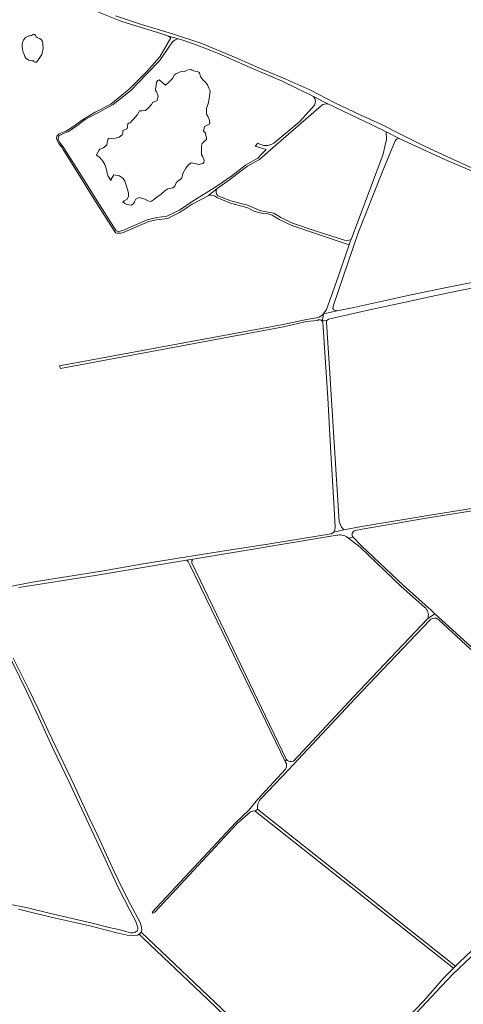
# Model space of a CAD drawing. Header units: metres. Extents: x 166325 to 190320, y 381923 to 404576.
# Tile 664 of 1056: x 171690 to 172070, y 398732 to 399574. Entities that reach past the tile are written whole.
import ezdxf

# ---------------------------------------------------------------- set-up
doc = ezdxf.new("R2010")
doc.units = ezdxf.units.M
doc.layers.add('B-WE-OG-WATER_MEER-GV', color=8, linetype='Continuous', lineweight=18)
doc.layers.add('B-WE-VH-VERHARDING_FUNDERING_ZAND-GV', color=8, linetype='Continuous', lineweight=18)

msp = doc.modelspace()

# ---------------------------------------------------------------- linework, layer by layer
at = {"layer": 'B-WE-OG-WATER_MEER-GV'}
for points in [[(171702.269, 399561.756, -0.2647685), (171698.142, 399560.261)], [(171703.91, 399560.433, 0.3907421), (171702.269, 399561.756)], [(171692.586, 399553.117, 0.146392), (171694.173, 399544.121)], [(171698.142, 399560.261, 0.2875296), (171692.586, 399553.117)], [(171698.142, 399560.261, 0.2875296), (171692.586, 399553.117)], [(171707.667, 399557.84, -0.2563661), (171703.91, 399560.433)], [(171710.26, 399552.019, 0.3136726), (171707.667, 399557.84)], [(171709.255, 399544.338, 0.0492502), (171709.942, 399546.674)], [(171709.942, 399546.674, 0.1571454), (171710.26, 399552.019)], [(171694.173, 399544.121, 0.2494482), (171698.274, 399539.359)]]:
    msp.add_lwpolyline(points, format="xyb", dxfattribs=at)
at = {"layer": 'B-WE-OG-WATER_MEER-GV', "flags": 128}
msp.add_lwpolyline([(171698.274, 399539.359), (171699.61, 399538.978), (171700.987, 399538.801), (171702.375, 399538.83), (171702.409, 399538.401), (171702.508, 399537.983), (171703.684, 399537.714), (171704.889, 399537.652), (171706.039, 399539.145), (171707.032, 399540.748), (171709.255, 399544.338)], dxfattribs=at)
msp.add_lwpolyline([(171698.274, 399539.359), (171699.61, 399538.978), (171700.987, 399538.801), (171702.375, 399538.83), (171702.409, 399538.401), (171702.508, 399537.983), (171703.684, 399537.714), (171704.889, 399537.652), (171706.039, 399539.145), (171707.032, 399540.748), (171709.255, 399544.338)], dxfattribs=at)
msp.add_lwpolyline([(171853.053, 399485.034), (171852.769, 399488.048), (171851.655, 399490.872), (171850.402, 399493.341), (171850.373, 399498.301), (171851.602, 399502.07), (171852.481, 399506.66), (171853.056, 399510.71), (171853.448, 399512.604), (171853.37, 399513.076), (171852.402, 399515.572), (171851.095, 399518.371), (171849.281, 399520.784), (171847.151, 399522.712), (171845.052, 399525.546), (171844.621, 399527.597), (171843.856, 399529.035), (171842.371, 399529.763), (171840.437, 399529.974), (171838.136, 399530.922), (171837.105, 399531.271), (171834.649, 399531.184), (171833.229, 399530.602), (171831.094, 399529.494), (171828.584, 399529.675), (171824.517, 399527.906), (171823.061, 399526.934), (171821.146, 399523.842), (171819.2, 399521.773), (171817.449, 399520.131), (171815.084, 399518.039), (171811.629, 399521.11), (171809.907, 399522.534), (171808.534, 399521.99), (171807.493, 399520.594), (171807.242, 399517.556), (171806.754, 399514.563), (171806.668, 399513.436), (171807.588, 399512.575), (171808.895, 399508.511), (171808.083, 399504.953), (171804.936, 399503.538), (171804.288, 399503.405), (171803.213, 399501.611), (171800.526, 399498.251), (171798.078, 399496.334), (171795.208, 399495.924), (171792.922, 399496.083), (171791.628, 399493.26), (171789.366, 399490.743), (171788.099, 399489.222), (171786.991, 399488.055), (171785.116, 399485.855), (171783.441, 399485.544), (171783.104, 399484.891), (171782.364, 399480.522), (171778.819, 399479.365), (171778.73, 399476.951), (171778.034, 399475.442), (171775.567, 399473.437), (171772.297, 399472.595), (171768.908, 399472.451), (171767.038, 399472.664), (171766.433, 399472.47), (171765.809, 399471.413), (171765.493, 399470.329), (171764.885, 399466.998), (171762.085, 399464.374), (171758.909, 399463.385), (171758.213, 399462.195), (171756.417, 399458.88), (171756.243, 399458.172), (171756.469, 399457.947), (171758.875, 399456.548), (171761.477, 399453.093), (171763.269, 399450.041), (171764.795, 399446.008), (171765.391, 399442.78), (171766.291, 399440.144), (171768.059, 399436.929), (171768.727, 399436.443), (171768.819, 399437.665), (171771.143, 399441.361), (171775.722, 399440.515), (171778.868, 399438.196), (171780.299, 399435.932), (171781.22, 399433.393), (171783.022, 399427.801), (171783.455, 399425.434), (171783.433, 399423.117), (171782.55, 399420.623), (171779.885, 399419.124), (171778.664, 399418.29), (171780.409, 399416.689), (171782.093, 399415.963), (171783.877, 399415.537), (171785.708, 399415.425), (171787.681, 399416.609), (171787.745, 399416.678), (171788.767, 399418.218), (171789.811, 399420.391), (171792.814, 399422.038), (171797.461, 399420.484), (171800.2, 399419.19), (171802.654, 399418.541), (171803.238, 399418.796), (171804.821, 399419.822), (171807.134, 399421.799), (171809.466, 399423.437), (171811.768, 399425.116), (171814.52, 399427.607), (171817.181, 399429.462), (171820.119, 399429.891), (171821.589, 399430.313), (171822.734, 399431.006), (171823.603, 399432.157), (171824.33, 399434.404), (171826.032, 399436.113), (171827.421, 399437.087), (171829.239, 399438.857), (171829.506, 399439.815), (171829.978, 399442.573), (171832.707, 399447.137), (171834.883, 399449.928), (171837.17, 399451.621), (171840.59, 399451.126), (171843.862, 399450.263), (171847.198, 399450.94), (171847.933, 399451.921), (171848.251, 399453.597), (171848.04, 399455.062), (171847.077, 399456.631), (171846.17, 399458.504), (171845.897, 399460.353), (171846.06, 399465.865), (171846.743, 399468.063), (171848.331, 399469.913), (171849.779, 399470.933), (171850.4, 399471.864), (171850.273, 399473.22), (171849.822, 399475.045), (171849.448, 399476.872), (171848.958, 399477.947), (171847.868, 399478.635), (171848.565, 399482.619)], close=True, dxfattribs=at)
msp.add_lwpolyline([(171853.053, 399485.034), (171852.769, 399488.048), (171851.655, 399490.872), (171850.402, 399493.341), (171850.373, 399498.301), (171851.602, 399502.07), (171852.481, 399506.66), (171853.056, 399510.71), (171853.448, 399512.604), (171853.37, 399513.076), (171852.402, 399515.572), (171851.095, 399518.371), (171849.281, 399520.784), (171847.151, 399522.712), (171845.052, 399525.546), (171844.621, 399527.597), (171843.856, 399529.035), (171842.371, 399529.763), (171840.437, 399529.974), (171838.136, 399530.922), (171837.105, 399531.271), (171834.649, 399531.184), (171833.229, 399530.602), (171831.094, 399529.494), (171828.584, 399529.675), (171824.517, 399527.906), (171823.061, 399526.934), (171821.146, 399523.842), (171819.2, 399521.773), (171817.449, 399520.131), (171815.084, 399518.039), (171811.629, 399521.11), (171809.907, 399522.534), (171808.534, 399521.99), (171807.493, 399520.594), (171807.242, 399517.556), (171806.754, 399514.563), (171806.668, 399513.436), (171807.588, 399512.575), (171808.895, 399508.511), (171808.083, 399504.953), (171804.936, 399503.538), (171804.288, 399503.405), (171803.213, 399501.611), (171800.526, 399498.251), (171798.078, 399496.334), (171795.208, 399495.924), (171792.922, 399496.083), (171791.628, 399493.26), (171789.366, 399490.743), (171788.099, 399489.222), (171786.991, 399488.055), (171785.116, 399485.855), (171783.441, 399485.544), (171783.104, 399484.891), (171782.364, 399480.522), (171778.819, 399479.365), (171778.73, 399476.951), (171778.034, 399475.442), (171775.567, 399473.437), (171772.297, 399472.595), (171768.908, 399472.451), (171767.038, 399472.664), (171766.433, 399472.47), (171765.809, 399471.413), (171765.493, 399470.329), (171764.885, 399466.998), (171762.085, 399464.374), (171758.909, 399463.385), (171758.213, 399462.195), (171756.417, 399458.88), (171756.243, 399458.172), (171756.469, 399457.947), (171758.875, 399456.548), (171761.477, 399453.093), (171763.269, 399450.041), (171764.795, 399446.008), (171765.391, 399442.78), (171766.291, 399440.144), (171768.059, 399436.929), (171768.727, 399436.443), (171768.819, 399437.665), (171771.143, 399441.361), (171775.722, 399440.515), (171778.868, 399438.196), (171780.299, 399435.932), (171781.22, 399433.393), (171783.022, 399427.801), (171783.455, 399425.434), (171783.433, 399423.117), (171782.55, 399420.623), (171779.885, 399419.124), (171778.664, 399418.29), (171780.409, 399416.689), (171782.093, 399415.963), (171783.877, 399415.537), (171785.708, 399415.425), (171787.681, 399416.609), (171787.745, 399416.678), (171788.767, 399418.218), (171789.811, 399420.391), (171792.814, 399422.038), (171797.461, 399420.484), (171800.2, 399419.19), (171802.654, 399418.541), (171803.238, 399418.796), (171804.821, 399419.822), (171807.134, 399421.799), (171809.466, 399423.437), (171811.768, 399425.116), (171814.52, 399427.607), (171817.181, 399429.462), (171820.119, 399429.891), (171821.589, 399430.313), (171822.734, 399431.006), (171823.603, 399432.157), (171824.33, 399434.404), (171826.032, 399436.113), (171827.421, 399437.087), (171829.239, 399438.857), (171829.506, 399439.815), (171829.978, 399442.573), (171832.707, 399447.137), (171834.883, 399449.928), (171837.17, 399451.621), (171840.59, 399451.126), (171843.862, 399450.263), (171847.198, 399450.94), (171847.933, 399451.921), (171848.251, 399453.597), (171848.04, 399455.062), (171847.077, 399456.631), (171846.17, 399458.504), (171845.897, 399460.353), (171846.06, 399465.865), (171846.743, 399468.063), (171848.331, 399469.913), (171849.779, 399470.933), (171850.4, 399471.864), (171850.273, 399473.22), (171849.822, 399475.045), (171849.448, 399476.872), (171848.958, 399477.947), (171847.868, 399478.635), (171848.565, 399482.619)], close=True, dxfattribs=at)
at = {"layer": 'B-WE-VH-VERHARDING_FUNDERING_ZAND-GV', "flags": 128}
for points in [[(171749.316, 399583.849), (171777.961, 399572.579), (171812.02, 399561.784), (171817.894, 399560.047), (171826.433, 399557.521), (171830.003, 399556.465), (171841.558, 399552.432), (171859.273, 399545.617), (171879.53, 399536.736), (171883.606, 399534.948), (171915.195, 399521.42), (171941.812, 399508.186), (171953.641, 399502.305), (171954.106, 399502.084), (171991.86, 399484.173), (172004.094, 399477.978), (172015.325, 399472.29), (172054.246, 399454.504), (172092.96, 399437.863)], [(171749.316, 399583.849), (171777.961, 399572.579), (171812.02, 399561.784), (171817.894, 399560.047), (171826.433, 399557.521), (171830.003, 399556.465), (171841.558, 399552.432), (171859.273, 399545.617), (171879.53, 399536.736), (171883.606, 399534.948), (171915.195, 399521.42), (171941.812, 399508.186), (171953.641, 399502.305), (171954.106, 399502.084), (171991.86, 399484.173), (172004.094, 399477.978), (172015.325, 399472.29), (172054.246, 399454.504), (172092.96, 399437.863)], [(172096.508, 399438.779), (172069.796, 399450.839), (172038.131, 399465.218), (172017.457, 399475.461), (171999.067, 399484.909), (171982.473, 399492.379), (171960.007, 399502.818), (171938.612, 399513.922), (171918.095, 399523.079), (171897.698, 399531.612), (171875.715, 399541.263), (171858.686, 399548.404), (171845.353, 399553.837), (171821.351, 399561.987), (171794.582, 399570.009), (171772.401, 399577.355)], [(172096.508, 399438.779), (172069.796, 399450.839), (172038.131, 399465.218), (172017.457, 399475.461), (171999.067, 399484.909), (171982.473, 399492.379), (171960.007, 399502.818), (171938.612, 399513.922), (171918.095, 399523.079), (171897.698, 399531.612), (171875.715, 399541.263), (171858.686, 399548.404), (171845.353, 399553.837), (171821.351, 399561.987), (171794.582, 399570.009), (171772.401, 399577.355)], [(171826.433, 399557.521), (171817.894, 399560.047), (171819.696, 399558.448), (171810.479, 399542.347), (171799.15, 399529.654), (171784.115, 399514.613), (171768.365, 399501.817), (171755.108, 399494.946), (171744.301, 399488.478), (171735.946, 399482.359), (171730.024, 399478.782), (171724.305, 399476.244), (171722.339, 399474.492), (171721.91, 399472.705), (171722.446, 399470.811), (171724.347, 399467.538), (171726.418, 399464.984), (171727.589, 399463.11), (171745.607, 399434.264), (171753.886, 399420.866), (171772.401, 399391.814)], [(171826.433, 399557.521), (171817.894, 399560.047), (171819.696, 399558.448), (171810.479, 399542.347), (171799.15, 399529.654), (171784.115, 399514.613), (171768.365, 399501.817), (171755.108, 399494.946), (171744.301, 399488.478), (171735.946, 399482.359), (171730.024, 399478.782), (171724.305, 399476.244), (171722.339, 399474.492), (171721.91, 399472.705), (171722.446, 399470.811), (171724.347, 399467.538), (171726.418, 399464.984), (171727.589, 399463.11), (171745.607, 399434.264), (171753.886, 399420.866), (171772.401, 399391.814)], [(171894.241, 399468.371), (171891.861, 399465.922), (171901.373, 399462.859), (171897.47, 399459.089), (171894.29, 399455.553), (171883.731, 399449.619), (171871.975, 399440.53), (171859.175, 399431.593), (171837.321, 399417.923), (171827.184, 399411.029), (171816.471, 399405.929), (171807.818, 399404.708), (171799.569, 399402.946), (171780.702, 399394.455), (171778.573, 399393.62), (171775.261, 399392.717), (171773.003, 399393.47), (171755.151, 399421.672), (171746.624, 399434.899), (171728.598, 399463.76), (171727.436, 399465.62), (171724.532, 399469.337), (171723.479, 399471.746), (171723.93, 399474.756), (171728.446, 399476.864), (171731.607, 399478.219), (171738.195, 399482.498), (171746.378, 399488.652), (171757.316, 399494.426), (171770.421, 399501.332), (171785.183, 399513.214), (171799.314, 399527.688), (171810.025, 399538.961), (171821.206, 399554.987)], [(171894.241, 399468.371), (171891.861, 399465.922), (171901.373, 399462.859), (171897.47, 399459.089), (171894.29, 399455.553), (171883.731, 399449.619), (171871.975, 399440.53), (171859.175, 399431.593), (171837.321, 399417.923), (171827.184, 399411.029), (171816.471, 399405.929), (171807.818, 399404.708), (171799.569, 399402.946), (171780.702, 399394.455), (171778.573, 399393.62), (171775.261, 399392.717), (171773.003, 399393.47), (171755.151, 399421.672), (171746.624, 399434.899), (171728.598, 399463.76), (171727.436, 399465.62), (171724.532, 399469.337), (171723.479, 399471.746), (171723.93, 399474.756), (171728.446, 399476.864), (171731.607, 399478.219), (171738.195, 399482.498), (171746.378, 399488.652), (171757.316, 399494.426), (171770.421, 399501.332), (171785.183, 399513.214), (171799.314, 399527.688), (171810.025, 399538.961), (171821.206, 399554.987)], [(171954.106, 399502.084), (171953.641, 399502.305), (171941.812, 399508.186)], [(171954.106, 399502.084), (171953.641, 399502.305), (171941.812, 399508.186)], [(171879.967, 399444.737), (171885.455, 399448.62), (171895.773, 399454.534), (171909.602, 399466.768), (171946.325, 399498.72), (171948.604, 399500.702)], [(171879.967, 399444.737), (171885.455, 399448.62), (171895.773, 399454.534), (171909.602, 399466.768), (171946.325, 399498.72), (171948.604, 399500.702)], [(171942.733, 399500.801), (171930.211, 399486.99), (171907.857, 399468.367)], [(171942.733, 399500.801), (171930.211, 399486.99), (171907.857, 399468.367)], [(171778.324, 399391.698), (171780.28, 399392.541), (171800.882, 399401.426), (171807.469, 399402.84), (171816.856, 399403.865), (171827.866, 399409.429), (171838.135, 399416.225), (171852.291, 399423.592), (171852.282, 399423.846), (171859.289, 399429.292), (171869.901, 399437.021), (171879.967, 399444.737)], [(171778.324, 399391.698), (171780.28, 399392.541), (171800.882, 399401.426), (171807.469, 399402.84), (171816.856, 399403.865), (171827.866, 399409.429), (171838.135, 399416.225), (171852.291, 399423.592), (171852.282, 399423.846), (171859.289, 399429.292), (171869.901, 399437.021), (171879.967, 399444.737)], [(171859.289, 399429.292), (171852.282, 399423.846), (171852.291, 399423.592)], [(171859.289, 399429.292), (171852.282, 399423.846), (171852.291, 399423.592)], [(171859.089, 399421.96), (171870.794, 399417.213), (171881.798, 399414.354), (171886.168, 399412.79), (171890.321, 399410.524), (171894.906, 399408.96), (171898.844, 399408.205), (171903.159, 399407.935), (171906.579, 399406.884), (171912.545, 399403.001), (171923.402, 399398.061), (171942.85, 399391.425), (171972.46, 399381.43), (171973.653, 399384.842), (171974.085, 399385.992), (171970.153, 399384.795), (171943.237, 399393.479), (171924.034, 399400.06), (171913.893, 399404.699), (171907.96, 399408.583), (171896.786, 399410.474), (171885.358, 399415.487), (171871.118, 399419.101), (171860.114, 399423.308)], [(171859.089, 399421.96), (171870.794, 399417.213), (171881.798, 399414.354), (171886.168, 399412.79), (171890.321, 399410.524), (171894.906, 399408.96), (171898.844, 399408.205), (171903.159, 399407.935), (171906.579, 399406.884), (171912.545, 399403.001), (171923.402, 399398.061), (171942.85, 399391.425), (171972.46, 399381.43), (171973.653, 399384.842), (171974.085, 399385.992), (171970.153, 399384.795), (171943.237, 399393.479), (171924.034, 399400.06), (171913.893, 399404.699), (171907.96, 399408.583), (171896.786, 399410.474), (171885.358, 399415.487), (171871.118, 399419.101), (171860.114, 399423.308)], [(172123.131, 399357.985), (172057.113, 399345.103), (172025.584, 399338.708), (171991.692, 399331.264), (171976.308, 399327.827), (171962.133, 399325.09), (171950.453, 399322.518), (171949.676, 399316.949), (171953.423, 399316.756), (171954.662, 399317.992), (171977.393, 399323.064), (171992.354, 399326.312), (172024.495, 399333.157), (172041.139, 399337.002), (172065.646, 399342.16), (172099.225, 399348.738)], [(172123.131, 399357.985), (172057.113, 399345.103), (172025.584, 399338.708), (171991.692, 399331.264), (171976.308, 399327.827), (171962.133, 399325.09), (171950.453, 399322.518), (171949.676, 399316.949), (171953.423, 399316.756), (171954.662, 399317.992), (171977.393, 399323.064), (171992.354, 399326.312), (172024.495, 399333.157), (172041.139, 399337.002), (172065.646, 399342.16), (172099.225, 399348.738)], [(171977.606, 399137.226), (171983.5, 399138.267), (172041.692, 399148.243), (172092.093, 399156.228), (172138.366, 399163.429), (172152.113, 399164.64), (172153.959, 399165.886), (172154.359, 399166.69), (172155.178, 399168.336), (172150.131, 399221.993), (172144.874, 399281.918), (172144.826, 399282.463), (172144.464, 399287.91), (172141.753, 399328.692)], [(171977.606, 399137.226), (171983.5, 399138.267), (172041.692, 399148.243), (172092.093, 399156.228), (172138.366, 399163.429), (172152.113, 399164.64), (172153.959, 399165.886), (172154.359, 399166.69), (172155.178, 399168.336), (172150.131, 399221.993), (172144.874, 399281.918), (172144.826, 399282.463), (172144.464, 399287.91), (172141.753, 399328.692)], [(171945.292, 399319.175), (171944.443, 399319.027), (171935.845, 399317.526), (171915.857, 399313.401), (171724.463, 399277.934), (171725.329, 399275.588), (171916.078, 399311.185)], [(171945.292, 399319.175), (171944.443, 399319.027), (171935.845, 399317.526), (171915.857, 399313.401), (171724.463, 399277.934), (171725.329, 399275.588), (171916.078, 399311.185)], [(171949.788, 399315.233), (171949.676, 399316.949), (171950.453, 399322.518)], [(171949.788, 399315.233), (171949.676, 399316.949), (171950.453, 399322.518)], [(171916.078, 399311.185), (171935.997, 399315.798), (171945.209, 399316.855)], [(171916.078, 399311.185), (171935.997, 399315.798), (171945.209, 399316.855)], [(172091.759, 399158.167), (172041.353, 399150.258), (171983.078, 399140.381), (171967.928, 399137.762), (171959.287, 399135.792), (171957.098, 399134.324), (171904.453, 399125.821), (171862.108, 399119.267), (171796.216, 399108.593), (171760.593, 399102.366), (171702.969, 399093.13), (171662.503, 399085.552)], [(172091.759, 399158.167), (172041.353, 399150.258), (171983.078, 399140.381), (171967.928, 399137.762), (171959.287, 399135.792), (171957.098, 399134.324), (171904.453, 399125.821), (171862.108, 399119.267), (171796.216, 399108.593), (171760.593, 399102.366), (171702.969, 399093.13), (171662.503, 399085.552)], [(171689.599, 399088.206), (171754.973, 399098.741), (171826.27, 399110.675), (171833.17, 399111.767), (171838.665, 399112.637), (171840.732, 399112.979), (171961.963, 399133.039), (171962.785, 399133.175)], [(171689.599, 399088.206), (171754.973, 399098.741), (171826.27, 399110.675), (171833.17, 399111.767), (171838.665, 399112.637), (171840.732, 399112.979), (171961.963, 399133.039), (171962.785, 399133.175)], [(171969.838, 399132.11), (171971.861, 399130.524), (171975.778, 399131.309)], [(171969.838, 399132.11), (171971.861, 399130.524), (171975.778, 399131.309)], [(171975.778, 399131.309), (171971.861, 399130.524), (171981.753, 399122.769), (172017.009, 399089.294), (172036.744, 399071.585), (172037.891, 399070.556)], [(171975.778, 399131.309), (171971.861, 399130.524), (171981.753, 399122.769), (172017.009, 399089.294), (172036.744, 399071.585), (172037.891, 399070.556)], [(172039.583, 399061.593), (172045.814, 399065.909), (172042.766, 399068.649), (172018.523, 399090.398), (171982.856, 399123.938), (171975.778, 399131.309)], [(172039.583, 399061.593), (172045.814, 399065.909), (172042.766, 399068.649), (172018.523, 399090.398), (171982.856, 399123.938), (171975.778, 399131.309)], [(171838.665, 399112.637), (171833.17, 399111.767)], [(171838.665, 399112.637), (171833.17, 399111.767)], [(171834.6, 399110.565), (171835.465, 399108.784), (171883.274, 399010.297), (171905.293, 398964.938), (171917.897, 398938.976), (171918.405, 398941.389), (171837.759, 399109.342)], [(171834.6, 399110.565), (171835.465, 399108.784), (171883.274, 399010.297), (171905.293, 398964.938), (171917.897, 398938.976), (171918.405, 398941.389), (171837.759, 399109.342)], [(172106.44, 399009.369), (172076.939, 399037.528), (172057.685, 399055.085), (172045.814, 399065.909), (172039.583, 399061.593), (171976.424, 398995.059), (171924.647, 398939.764)], [(172106.44, 399009.369), (172076.939, 399037.528), (172057.685, 399055.085), (172045.814, 399065.909), (172039.583, 399061.593), (171976.424, 398995.059), (171924.647, 398939.764)], [(171897.259, 398908.269), (171920.414, 398932.524), (171977.81, 398993.678), (172041.47, 399060.263), (172042.308, 399061.139)], [(171897.259, 398908.269), (171920.414, 398932.524), (171977.81, 398993.678), (172041.47, 399060.263), (172042.308, 399061.139)], [(172048.38, 399061.231), (172049.03, 399060.634), (172075.978, 399035.839), (172166.213, 398949.219), (172192.654, 398924.221), (172201.757, 398912.91), (172208.536, 398919.936)], [(172048.38, 399061.231), (172049.03, 399060.634), (172075.978, 399035.839), (172166.213, 398949.219), (172192.654, 398924.221), (172201.757, 398912.91), (172208.536, 398919.936)], [(171678.69, 399035.758), (171695.913, 399000.155), (171700.935, 398989.864), (171708.144, 398973.875), (171718.585, 398951.397), (171725.848, 398936.09), (171733.239, 398920.773), (171743.373, 398899.321), (171762.03, 398859.062), (171768.318, 398845.331), (171775.034, 398831.249), (171784.648, 398812.288), (171789.792, 398802.525), (171791.654, 398797.595), (171791.469, 398795.749), (171790.945, 398794.632), (171789.061, 398793.35), (171787.304, 398793.02), (171785.244, 398792.967), (171781.197, 398794.01), (171776.34, 398795.427), (171767.101, 398797.653), (171750.082, 398801.815), (171715.768, 398809.902), (171696.008, 398814.506), (171681.418, 398817.543)], [(171678.69, 399035.758), (171695.913, 399000.155), (171700.935, 398989.864), (171708.144, 398973.875), (171718.585, 398951.397), (171725.848, 398936.09), (171733.239, 398920.773), (171743.373, 398899.321), (171762.03, 398859.062), (171768.318, 398845.331), (171775.034, 398831.249), (171784.648, 398812.288), (171789.792, 398802.525), (171791.654, 398797.595), (171791.469, 398795.749), (171790.945, 398794.632), (171789.061, 398793.35), (171787.304, 398793.02), (171785.244, 398792.967), (171781.197, 398794.01), (171776.34, 398795.427), (171767.101, 398797.653), (171750.082, 398801.815), (171715.768, 398809.902), (171696.008, 398814.506), (171681.418, 398817.543)], [(171689.373, 398813.168), (171703.042, 398809.874), (171721.132, 398805.384), (171736.403, 398802.046), (171750.412, 398799.049), (171763.481, 398795.475), (171774.742, 398792.728), (171782.342, 398790.997), (171787.659, 398790.702), (171791.333, 398790.838), (171792.775, 398791.691), (171794.476, 398793.576), (171794.682, 398793.879), (171794.995, 398795.715), (171794.509, 398799.079), (171793.405, 398801.844), (171785.164, 398817.255), (171778.809, 398830.036), (171771.401, 398845.316), (171764.835, 398859.704), (171757.588, 398875.412), (171750.535, 398890.145), (171744.394, 398903.086), (171737.408, 398918.764), (171714.729, 398965.765), (171706.231, 398984.592), (171698.289, 399001.141), (171684.819, 399027.912)], [(171689.373, 398813.168), (171703.042, 398809.874), (171721.132, 398805.384), (171736.403, 398802.046), (171750.412, 398799.049), (171763.481, 398795.475), (171774.742, 398792.728), (171782.342, 398790.997), (171787.659, 398790.702), (171791.333, 398790.838), (171792.775, 398791.691), (171794.476, 398793.576), (171794.682, 398793.879), (171794.995, 398795.715), (171794.509, 398799.079), (171793.405, 398801.844), (171785.164, 398817.255), (171778.809, 398830.036), (171771.401, 398845.316), (171764.835, 398859.704), (171757.588, 398875.412), (171750.535, 398890.145), (171744.394, 398903.086), (171737.408, 398918.764), (171714.729, 398965.765), (171706.231, 398984.592), (171698.289, 399001.141), (171684.819, 399027.912)], [(171918.405, 398941.389), (171917.897, 398938.976), (171918.668, 398937.387)], [(171918.405, 398941.389), (171917.897, 398938.976), (171918.668, 398937.387)], [(171918.051, 398932.938), (171894.267, 398907.278), (171886.554, 398897.968), (171875.305, 398887.425), (171803.678, 398810.548), (171804.503, 398809.692), (171806.017, 398810.655), (171876.659, 398886.391), (171887.981, 398896.486)], [(171918.051, 398932.938), (171894.267, 398907.278), (171886.554, 398897.968), (171875.305, 398887.425), (171803.678, 398810.548), (171804.503, 398809.692), (171806.017, 398810.655), (171876.659, 398886.391), (171887.981, 398896.486)], [(171891.91, 398897.161), (171894.068, 398898.823)], [(171891.91, 398897.161), (171894.068, 398898.823)], [(172071.21, 398525.939), (172052.867, 398543.521), (172029.247, 398565.12), (172000.682, 398593.926), (171978.857, 398615.199), (171954.357, 398639.793), (171951.759, 398642.114), (171886.157, 398706.385), (171822.863, 398766.529), (171794.476, 398793.576), (171792.775, 398791.691), (171796.518, 398788.13), (171851.512, 398735.807), (171916.368, 398673.486), (171950.025, 398640.151), (171952.348, 398637.625), (171954.845, 398635.401), (171963.806, 398626.572), (171974.105, 398616.495), (171992.069, 398599.661), (172014.403, 398577.095), (172044.537, 398548.405), (172062.47, 398531.495), (172085.042, 398510.686)], [(172071.21, 398525.939), (172052.867, 398543.521), (172029.247, 398565.12), (172000.682, 398593.926), (171978.857, 398615.199), (171954.357, 398639.793), (171951.759, 398642.114), (171886.157, 398706.385), (171822.863, 398766.529), (171794.476, 398793.576), (171792.775, 398791.691), (171796.518, 398788.13), (171851.512, 398735.807), (171916.368, 398673.486), (171950.025, 398640.151), (171952.348, 398637.625), (171954.845, 398635.401), (171963.806, 398626.572), (171974.105, 398616.495), (171992.069, 398599.661), (172014.403, 398577.095), (172044.537, 398548.405), (172062.47, 398531.495), (172085.042, 398510.686)], [(172087.598, 398787.461), (172066.814, 398767.952), (172063.452, 398764.561), (172061.679, 398762.773), (172053.228, 398754.25), (172036.182, 398734.903), (172014.502, 398712.362), (171992.856, 398690.015), (171984.479, 398680.702), (171956.05, 398646.973), (171954.474, 398645.188), (171951.759, 398642.114), (171954.357, 398639.793), (171954.81, 398640.9), (171955.832, 398642.107), (171995.45, 398688.884), (172030.027, 398724.431), (172046.965, 398742.503), (172061.032, 398757.513), (172076.756, 398772.501)], [(172087.598, 398787.461), (172066.814, 398767.952), (172063.452, 398764.561), (172061.679, 398762.773), (172053.228, 398754.25), (172036.182, 398734.903), (172014.502, 398712.362), (171992.856, 398690.015), (171984.479, 398680.702), (171956.05, 398646.973), (171954.474, 398645.188), (171951.759, 398642.114), (171954.357, 398639.793), (171954.81, 398640.9), (171955.832, 398642.107), (171995.45, 398688.884), (172030.027, 398724.431), (172046.965, 398742.503), (172061.032, 398757.513), (172076.756, 398772.501)]]:
    msp.add_lwpolyline(points, dxfattribs=at)
at = {"layer": 'B-WE-VH-VERHARDING_FUNDERING_ZAND-GV'}
for points in [[(171821.206, 399554.987, -0.185988), (171826.433, 399557.521)], [(171821.206, 399554.987, -0.185988), (171826.433, 399557.521)], [(171941.812, 399508.186, -0.3385376), (171942.733, 399500.801)], [(171941.812, 399508.186, -0.3385376), (171942.733, 399500.801)], [(171948.604, 399500.702, -0.1552304), (171954.106, 399502.084)], [(171948.604, 399500.702, -0.1552304), (171954.106, 399502.084)], [(171907.857, 399468.367, -0.2862879), (171894.241, 399468.371)], [(171907.857, 399468.367, -0.2862879), (171894.241, 399468.371)], [(171860.114, 399423.308, -0.3753685), (171859.289, 399429.292)], [(171860.114, 399423.308, -0.3753685), (171859.289, 399429.292)], [(171852.291, 399423.592, -0.2600883), (171859.089, 399421.96)], [(171852.291, 399423.592, -0.2600883), (171859.089, 399421.96)], [(171772.401, 399391.814, 0.1591743), (171778.324, 399391.698)], [(171772.401, 399391.814, 0.1591743), (171778.324, 399391.698)], [(171945.209, 399316.855, -0.4968492), (171949.788, 399315.233)], [(171945.209, 399316.855, -0.4968492), (171949.788, 399315.233)], [(171950.453, 399322.518, -0.1783488), (171945.292, 399319.175)], [(171950.453, 399322.518, -0.1783488), (171945.292, 399319.175)], [(171962.785, 399133.175, -0.0464783), (171965.131, 399133.269)], [(171962.785, 399133.175, -0.0464783), (171965.131, 399133.269)], [(171965.131, 399133.269, -0.0951157), (171969.838, 399132.11)], [(171965.131, 399133.269, -0.0951157), (171969.838, 399132.11)], [(171975.778, 399131.309, -0.5498628), (171977.606, 399137.226)], [(171975.778, 399131.309, -0.5498628), (171977.606, 399137.226)], [(171833.17, 399111.767, -0.1025382), (171834.6, 399110.565)], [(171833.17, 399111.767, -0.1025382), (171834.6, 399110.565)], [(171837.759, 399109.342, -0.1885737), (171838.665, 399112.637)], [(171837.759, 399109.342, -0.1885737), (171838.665, 399112.637)], [(172037.891, 399070.556, -0.2889096), (172039.583, 399061.593)], [(172037.891, 399070.556, -0.2889096), (172039.583, 399061.593)], [(172042.308, 399061.139, -0.3473426), (172048.38, 399061.231)], [(172042.308, 399061.139, -0.3473426), (172048.38, 399061.231)], [(171924.647, 398939.764, -0.3045713), (171918.405, 398941.389)], [(171924.647, 398939.764, -0.3045713), (171918.405, 398941.389)], [(171918.668, 398937.387, -0.2167425), (171918.051, 398932.938)], [(171918.668, 398937.387, -0.2167425), (171918.051, 398932.938)], [(171894.068, 398898.823, -0.2117197), (171897.259, 398908.269)], [(171894.068, 398898.823, -0.2117197), (171897.259, 398908.269)], [(171887.981, 398896.486, -0.1551324), (171891.91, 398897.161)], [(171887.981, 398896.486, -0.1551324), (171891.91, 398897.161)]]:
    msp.add_lwpolyline(points, format="xyb", dxfattribs=at)
at = {"layer": 'B-WE-VH-VERHARDING_FUNDERING_ZAND-GV', "flags": 128}
for points in [[(172000.94, 399444.186), (172011.796, 399470.409), (172012.988, 399471.861), (172015.325, 399472.29), (172004.094, 399477.978), (172004.397, 399471.511), (172001.103, 399458), (171990.665, 399430.091), (171974.085, 399385.992), (171973.653, 399384.842), (171972.46, 399381.43), (171960.923, 399348.431), (171952.912, 399326.118), (171950.453, 399322.518), (171962.133, 399325.09), (171959.298, 399325.912), (171958.454, 399327.07), (171959.016, 399329.857), (171980.052, 399391.798)], [(172000.94, 399444.186), (172011.796, 399470.409), (172012.988, 399471.861), (172015.325, 399472.29), (172004.094, 399477.978), (172004.397, 399471.511), (172001.103, 399458), (171990.665, 399430.091), (171974.085, 399385.992), (171973.653, 399384.842), (171972.46, 399381.43), (171960.923, 399348.431), (171952.912, 399326.118), (171950.453, 399322.518), (171962.133, 399325.09), (171959.298, 399325.912), (171958.454, 399327.07), (171959.016, 399329.857), (171980.052, 399391.798)], [(171964.954, 399142.056), (171963.859, 399144.501), (171959.691, 399212.463), (171955.657, 399275.816), (171953.016, 399315.1), (171953.423, 399316.756), (171949.676, 399316.949), (171949.788, 399315.233), (171954.021, 399250.476), (171956.536, 399208.325), (171959.437, 399155.806), (171960.348, 399139.933), (171960.081, 399137.715), (171959.287, 399135.792), (171967.928, 399137.762), (171966.571, 399139.178), (171965.956, 399139.82)], [(171964.954, 399142.056), (171963.859, 399144.501), (171959.691, 399212.463), (171955.657, 399275.816), (171953.016, 399315.1), (171953.423, 399316.756), (171949.676, 399316.949), (171949.788, 399315.233), (171954.021, 399250.476), (171956.536, 399208.325), (171959.437, 399155.806), (171960.348, 399139.933), (171960.081, 399137.715), (171959.287, 399135.792), (171967.928, 399137.762), (171966.571, 399139.178), (171965.956, 399139.82)], [(171894.068, 398898.823), (171891.91, 398897.161), (172061.679, 398762.773), (172063.452, 398764.561)], [(171894.068, 398898.823), (171891.91, 398897.161), (172061.679, 398762.773), (172063.452, 398764.561)]]:
    msp.add_lwpolyline(points, close=True, dxfattribs=at)

doc.saveas('drawing.dxf')
